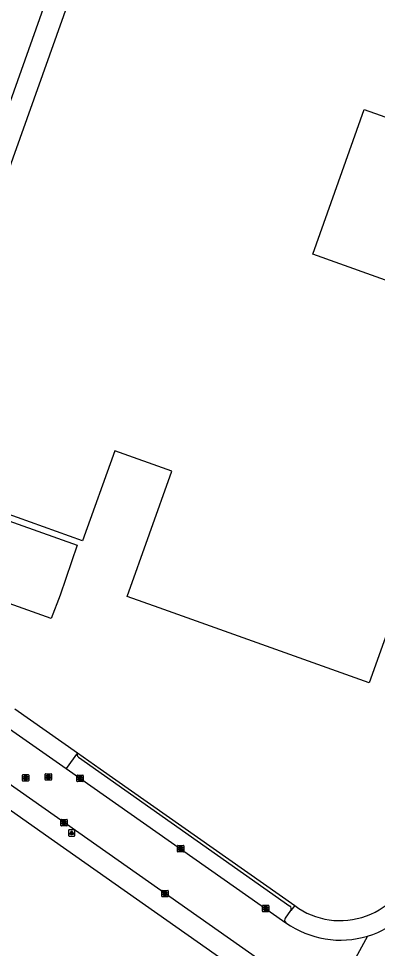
# Model space of a CAD drawing. Extents: x 155018 to 156648, y 383980 to 385733.
# Drawn here: x 155608.1 to 155664.5, y 384875.8 to 385021.9 of the extents above; entities that cross this region are included whole.
import ezdxf

# ---------------------------------------------------------------- set-up
doc = ezdxf.new("R2010")
doc.units = 0
for name, color, linetype in [('IMGEO_Kolk', 7, 'Continuous'), ('IMGEO_Lichtpunt', 7, 'Continuous'), ('IMGEO_Pand', 7, 'Continuous'), ('IMGEO_Parkeervlak_open', 7, 'Continuous'), ('IMGEO_Rijbaan_lokaal_gesloten', 7, 'Continuous'), ('IMGEO_Rioolput', 7, 'Continuous'), ('IMGEO_Voetpad_open', 7, 'Continuous')]:
    doc.layers.add(name, color=color, linetype=linetype)

msp = doc.modelspace()

# ---------------------------------------------------------------- linework, layer by layer
at = {"layer": 'IMGEO_Kolk'}
for p, q in [((155617.24, 384902.07), (155617.24, 384902.92)), ((155617.31, 384903), (155618.16, 384903)), ((155617.72, 384902.78), (155617.75, 384902.78)), ((155618.24, 384902.92), (155618.24, 384902.07)), ((155618.16, 384902), (155617.31, 384902)), ((155617.75, 384902.22), (155617.72, 384902.22)), ((155614.72, 384895.11), (155614.72, 384895.97)), ((155614.79, 384896.04), (155615.65, 384896.04)), ((155615.21, 384895.82), (155615.23, 384895.82)), ((155615.72, 384895.97), (155615.72, 384895.11)), ((155615.65, 384895.04), (155614.79, 384895.04)), ((155615.23, 384895.26), (155615.2, 384895.26)), ((155633.03, 384891.02), (155633.03, 384891.88)), ((155633.1, 384891.95), (155633.95, 384891.95)), ((155633.95, 384890.95), (155633.1, 384890.95)), ((155633.54, 384891.17), (155633.51, 384891.17)), ((155633.52, 384891.73), (155633.54, 384891.73)), ((155634.03, 384891.88), (155634.03, 384891.02)), ((155630.59, 384883.97), (155630.59, 384884.82)), ((155630.66, 384884.9), (155631.52, 384884.9)), ((155631.52, 384883.9), (155630.66, 384883.9)), ((155631.1, 384884.12), (155631.07, 384884.12)), ((155631.08, 384884.68), (155631.1, 384884.68)), ((155631.59, 384884.82), (155631.59, 384883.97)), ((155646.4, 384881.62), (155646.4, 384882.47)), ((155646.48, 384882.55), (155647.33, 384882.55)), ((155646.89, 384882.33), (155646.92, 384882.33)), ((155647.4, 384882.47), (155647.4, 384881.62)), ((155647.33, 384881.55), (155646.48, 384881.55)), ((155646.91, 384881.77), (155646.89, 384881.77))]:
    msp.add_line(p, q, dxfattribs=at)
for points in [[(155617.24, 384902.07), (155617.24, 384902.92)], [(155617.31, 384903), (155618.16, 384903)], [(155617.56, 384902.7), (155617.68, 384902.7), (155617.68, 384902.54), (155617.81, 384902.7), (155617.97, 384902.7), (155617.83, 384902.55), (155617.98, 384902.3), (155617.83, 384902.3), (155617.74, 384902.46), (155617.68, 384902.39), (155617.68, 384902.3), (155617.56, 384902.3), (155617.56, 384902.7)], [(155618.24, 384902.92), (155618.24, 384902.07)], [(155618.16, 384902), (155617.31, 384902)], [(155614.72, 384895.11), (155614.72, 384895.97)], [(155614.79, 384896.04), (155615.65, 384896.04)], [(155615.04, 384895.74), (155615.16, 384895.74), (155615.16, 384895.59), (155615.29, 384895.74), (155615.46, 384895.74), (155615.31, 384895.59), (155615.46, 384895.34), (155615.31, 384895.34), (155615.23, 384895.5), (155615.16, 384895.44), (155615.16, 384895.34), (155615.04, 384895.34), (155615.04, 384895.74)], [(155615.72, 384895.97), (155615.72, 384895.11)], [(155615.65, 384895.04), (155614.79, 384895.04)], [(155633.03, 384891.02), (155633.03, 384891.88)], [(155633.1, 384891.95), (155633.95, 384891.95)], [(155633.95, 384890.95), (155633.1, 384890.95)], [(155633.35, 384891.65), (155633.47, 384891.65), (155633.47, 384891.5), (155633.6, 384891.65), (155633.77, 384891.65), (155633.62, 384891.5), (155633.77, 384891.25), (155633.62, 384891.25), (155633.54, 384891.41), (155633.47, 384891.35), (155633.47, 384891.25), (155633.35, 384891.25), (155633.35, 384891.65)], [(155634.03, 384891.88), (155634.03, 384891.02)], [(155630.59, 384883.97), (155630.59, 384884.82)], [(155630.66, 384884.9), (155631.52, 384884.9)], [(155631.52, 384883.9), (155630.66, 384883.9)], [(155630.91, 384884.6), (155631.03, 384884.6), (155631.03, 384884.44), (155631.16, 384884.6), (155631.33, 384884.6), (155631.18, 384884.45), (155631.33, 384884.2), (155631.18, 384884.2), (155631.1, 384884.36), (155631.03, 384884.29), (155631.03, 384884.2), (155630.91, 384884.2), (155630.91, 384884.6)], [(155631.59, 384884.82), (155631.59, 384883.97)], [(155646.4, 384881.62), (155646.4, 384882.47)], [(155646.48, 384882.55), (155647.33, 384882.55)], [(155646.72, 384882.25), (155646.85, 384882.25), (155646.85, 384882.1), (155646.98, 384882.25), (155647.14, 384882.25), (155647, 384882.1), (155647.15, 384881.85), (155647, 384881.85), (155646.91, 384882.01), (155646.85, 384881.95), (155646.85, 384881.85), (155646.72, 384881.85), (155646.72, 384882.25)], [(155647.4, 384882.47), (155647.4, 384881.62)], [(155647.33, 384881.55), (155646.48, 384881.55)]]:
    msp.add_lwpolyline(points, dxfattribs=at)
for centre, start, end in [((155617.31, 384902.92), 91.552, 178.448), ((155617.31, 384902.92), 91.552, 178.448), ((155618.16, 384902.92), 1.552, 88.448), ((155618.16, 384902.92), 1.552, 88.448), ((155617.31, 384902.07), 181.552, 268.448), ((155617.31, 384902.07), 181.552, 268.448), ((155618.16, 384902.07), 271.552, 358.448), ((155618.16, 384902.07), 271.552, 358.448), ((155614.79, 384895.96), 91.552, 178.448), ((155614.79, 384895.96), 91.552, 178.448), ((155615.64, 384895.96), 1.552, 88.448), ((155615.64, 384895.96), 1.552, 88.448), ((155614.79, 384895.11), 181.552, 268.448), ((155614.79, 384895.11), 181.552, 268.448), ((155615.64, 384895.11), 271.552, 358.448), ((155615.64, 384895.11), 271.552, 358.448), ((155633.1, 384891.87), 91.552, 178.448), ((155633.1, 384891.87), 91.552, 178.448), ((155633.1, 384891.02), 181.552, 268.448), ((155633.1, 384891.02), 181.552, 268.448), ((155633.95, 384891.87), 1.552, 88.448), ((155633.95, 384891.87), 1.552, 88.448), ((155633.95, 384891.02), 271.552, 358.448), ((155633.95, 384891.02), 271.552, 358.448), ((155630.66, 384884.82), 91.552, 178.448), ((155630.66, 384884.82), 91.552, 178.448), ((155630.66, 384883.97), 181.552, 268.448), ((155630.66, 384883.97), 181.552, 268.448), ((155631.51, 384884.82), 1.552, 88.448), ((155631.51, 384884.82), 1.552, 88.448), ((155631.51, 384883.97), 271.552, 358.448), ((155631.51, 384883.97), 271.552, 358.448), ((155646.48, 384882.47), 91.552, 178.448), ((155646.48, 384882.47), 91.552, 178.448), ((155647.33, 384882.47), 1.552, 88.448), ((155647.33, 384882.47), 1.552, 88.448), ((155646.48, 384881.62), 181.552, 268.448), ((155646.48, 384881.62), 181.552, 268.448), ((155647.33, 384881.62), 271.552, 358.448), ((155647.33, 384881.62), 271.552, 358.448)]:
    msp.add_arc(centre, 0.0765, start, end, dxfattribs=at)
for centre, major_axis, ratio, start_param, end_param in [((155617.72, 384902.5), (-0.387, 0.002), 0.722429, 4.712389, 7.853982), ((155617.75, 384902.5), (-0.39, 0.002), 0.717154, 1.570796, 4.712389), ((155615.21, 384895.54), (-0.387, 0.002), 0.722429, 4.712389, 7.853982), ((155615.23, 384895.54), (-0.39, 0.002), 0.717154, 1.570796, 4.712389), ((155633.51, 384891.45), (-0.387, 0.002), 0.722429, 4.712389, 7.853982), ((155633.54, 384891.45), (-0.39, 0.002), 0.717154, 1.570796, 4.712389), ((155631.08, 384884.4), (-0.387, 0.002), 0.722429, 4.712389, 7.853982), ((155631.1, 384884.4), (-0.39, 0.002), 0.717154, 1.570796, 4.712389), ((155646.89, 384882.05), (-0.387, 0.002), 0.722429, 4.712389, 7.853982), ((155646.91, 384882.05), (-0.39, 0.002), 0.717154, 1.570796, 4.712389)]:
    msp.add_ellipse(centre, major_axis=major_axis, ratio=ratio, start_param=start_param, end_param=end_param, dxfattribs=at)
at = {"layer": 'IMGEO_Lichtpunt'}
for p, q in [((155615.92, 384894.33), (155615.92, 384893.52)), ((155615.92, 384894.33), (155615.92, 384893.52)), ((155616.82, 384894.42), (155616.01, 384894.42)), ((155616.82, 384894.42), (155616.01, 384894.42)), ((155616.91, 384893.52), (155616.91, 384894.33)), ((155616.91, 384893.52), (155616.91, 384894.33)), ((155616.01, 384893.42), (155616.82, 384893.42)), ((155616.01, 384893.42), (155616.82, 384893.42))]:
    msp.add_line(p, q, dxfattribs=at)
for points in [[(155616.29, 384893.99), (155616.33, 384893.96), (155616.14, 384893.7), (155616.1, 384893.73), (155616.29, 384893.99)], [(155616.39, 384893.94), (155616.44, 384893.94), (155616.44, 384893.62), (155616.39, 384893.62), (155616.39, 384893.94)], [(155616.5, 384893.96), (155616.54, 384893.99), (155616.73, 384893.73), (155616.69, 384893.7), (155616.5, 384893.96)]]:
    msp.add_lwpolyline(points, dxfattribs=at)
msp.add_circle((155616.42, 384894.12), 0.0994, dxfattribs=at)
for centre, start, end in [((155616.01, 384894.33), 90, 180), ((155616.01, 384894.33), 90, 180), ((155616.82, 384894.33), 0, 90), ((155616.82, 384894.33), 0, 90), ((155616.01, 384893.52), 180, 270), ((155616.01, 384893.52), 180, 270), ((155616.82, 384893.52), 270, 0), ((155616.82, 384893.52), 270, 360)]:
    msp.add_arc(centre, 0.0946, start, end, dxfattribs=at)
at = {"layer": 'IMGEO_Pand'}
for points in [[(155535.47, 385004.27), (155535.99, 385004.27), (155536.34, 385005.32), (155535.9, 385005.46), (155529.1, 385007.89), (155532.32, 385016.92), (155523.71, 385020.02), (155526.58, 385024.11), (155553.01, 385061.73), (155555.77, 385060.74), (155568.46, 385096.34), (155630.02, 385074.4), (155603.52, 385000)], [(155630.18, 384929.27), (155625.14, 384931.07), (155632.16, 384950.76), (155623.21, 384953.94), (155618.1, 384939.84), (155589.46, 384950.07), (155591.14, 384954.78), (155607.23, 385000), (155633.33, 385073.31), (155662.07, 385063.08), (155658.67, 385053.54), (155667.97, 385050.22)], [(155669.67, 384986.95), (155669.85, 384987.42), (155671.08, 384986.96), (155668.55, 384979.8), (155654.33, 384984.85), (155662.39, 385007.58), (155676.58, 385002.55), (155674.46, 384996.55), (155672.91, 384997.16), (155673.1, 384997.63)], [(155614.59, 384931.26), (155613.21, 384927.62), (155584.54, 384937.81), (155588.64, 384949.32), (155617.29, 384939.13), (155614.59, 384931.26)], [(155672.41, 384943.28), (155663.21, 384917.49), (155630.18, 384929.27)]]:
    msp.add_lwpolyline(points, dxfattribs=at)
at = {"layer": 'IMGEO_Parkeervlak_open'}
for points in [[(155607.46, 384913.43), (155617.32, 384906.51)], [(155617.32, 384906.51), (155615.52, 384904.07)]]:
    msp.add_lwpolyline(points, dxfattribs=at)
at = {"layer": 'IMGEO_Rijbaan_lokaal_gesloten'}
for points in [[(155647.55, 384872.84), (155615.59, 384895.28), (155602.52, 384904.45), (155576.74, 384922.58)], [(155605.6, 384911.03), (155615.52, 384904.07)], [(155615.52, 384904.07), (155650.1, 384879.82)], [(155662.92, 384877.71), (155654.87, 384862.94)]]:
    msp.add_lwpolyline(points, dxfattribs=at)
for start, end in [(286.9163, 339.3861), (234.4443, 286.905)]:
    msp.add_arc((155658.65, 384891.78), 14.7, start, end, dxfattribs=at)
at = {"layer": 'IMGEO_Rioolput'}
for p, q in [((155608.67, 384902.15), (155608.67, 384903)), ((155608.74, 384903.08), (155609.59, 384903.08)), ((155609.16, 384902.86), (155609.18, 384902.86)), ((155609.67, 384903), (155609.67, 384902.15)), ((155612.24, 384902.3), (155612.24, 384903.15)), ((155612.32, 384903.23), (155613.17, 384903.23)), ((155612.73, 384903.01), (155612.75, 384903.01)), ((155613.24, 384903.15), (155613.24, 384902.3)), ((155609.59, 384902.08), (155608.74, 384902.08)), ((155609.18, 384902.3), (155609.15, 384902.3)), ((155613.17, 384902.23), (155612.32, 384902.23)), ((155612.75, 384902.45), (155612.73, 384902.45))]:
    msp.add_line(p, q, dxfattribs=at)
for points in [[(155608.67, 384902.15), (155608.67, 384903)], [(155608.74, 384903.08), (155609.59, 384903.08)], [(155609.26, 384902.78), (155609, 384902.78), (155609, 384902.38)], [(155609.18, 384902.7), (155609.13, 384902.7), (155609.13, 384902.62)], [(155609.13, 384902.62), (155609.18, 384902.62)], [(155609.67, 384903), (155609.67, 384902.15)], [(155612.24, 384902.3), (155612.24, 384903.15)], [(155612.32, 384903.23), (155613.17, 384903.23)], [(155612.83, 384902.92), (155612.58, 384902.93), (155612.58, 384902.53)], [(155612.58, 384902.53), (155612.7, 384902.53), (155612.7, 384902.69), (155612.71, 384902.69)], [(155612.76, 384902.85), (155612.7, 384902.85), (155612.7, 384902.76)], [(155612.7, 384902.76), (155612.75, 384902.76)], [(155612.76, 384902.66), (155612.83, 384902.53), (155612.97, 384902.53), (155612.91, 384902.65)], [(155613.24, 384903.15), (155613.24, 384902.3)], [(155609.59, 384902.08), (155608.74, 384902.08)], [(155609, 384902.38), (155609.13, 384902.38), (155609.13, 384902.54), (155609.14, 384902.54)], [(155609.19, 384902.51), (155609.26, 384902.38), (155609.4, 384902.38), (155609.33, 384902.5)], [(155613.17, 384902.23), (155612.32, 384902.23)]]:
    msp.add_lwpolyline(points, dxfattribs=at)
for centre, radius, start, end in [((155608.74, 384903), 0.0765, 91.552, 178.448), ((155608.74, 384903), 0.0765, 91.552, 178.448), ((155609.19, 384902.6), 0.0964, 77.0061, 93.1865), ((155609.16, 384902.81), 0.19, 274.7715, 282.9687), ((155609.2, 384902.66), 0.0378, 276.6634, 79.6772), ((155609.26, 384902.67), 0.109, 350.3612, 89.416), ((155609.25, 384902.67), 0.112, 277.5842, 350.9817), ((155609.59, 384903), 0.0765, 1.552, 88.448), ((155609.59, 384903), 0.0765, 1.552, 88.448), ((155612.32, 384903.15), 0.0765, 91.552, 178.448), ((155612.32, 384903.15), 0.0765, 91.552, 178.448), ((155612.71, 384902.64), 0.0533, 26.0293, 88.6989), ((155612.74, 384902.95), 0.19, 274.7715, 282.9687), ((155612.76, 384902.75), 0.0964, 77.0061, 93.1865), ((155612.78, 384902.81), 0.0378, 276.6634, 79.6772), ((155612.83, 384902.82), 0.109, 350.3612, 89.416), ((155612.83, 384902.81), 0.112, 277.5842, 350.9817), ((155612.81, 384902.6), 0.108, 29.5134, 73.7905), ((155613.17, 384903.15), 0.0765, 1.552, 88.448), ((155613.17, 384903.15), 0.0765, 1.552, 88.448), ((155608.74, 384902.15), 0.0765, 181.552, 268.448), ((155608.74, 384902.15), 0.0765, 181.552, 268.448), ((155609.14, 384902.49), 0.0533, 26.0293, 88.6989), ((155609.24, 384902.45), 0.108, 29.5134, 73.7905), ((155609.59, 384902.15), 0.0765, 271.552, 358.448), ((155609.59, 384902.15), 0.0765, 271.552, 358.448), ((155612.32, 384902.3), 0.0765, 181.552, 268.448), ((155612.32, 384902.3), 0.0765, 181.552, 268.448), ((155613.17, 384902.3), 0.0765, 271.552, 358.448), ((155613.17, 384902.3), 0.0765, 271.552, 358.448)]:
    msp.add_arc(centre, radius, start, end, dxfattribs=at)
for centre, major_axis, ratio, start_param, end_param in [((155609.15, 384902.58), (-0.387, 0.002), 0.722429, 4.712389, 7.853982), ((155609.18, 384902.58), (-0.39, 0.002), 0.717154, 1.570796, 4.712389), ((155612.73, 384902.73), (-0.387, 0.002), 0.722429, 4.712389, 7.853982), ((155612.75, 384902.73), (-0.39, 0.002), 0.717154, 1.570796, 4.712389)]:
    msp.add_ellipse(centre, major_axis=major_axis, ratio=ratio, start_param=start_param, end_param=end_param, dxfattribs=at)
at = {"layer": 'IMGEO_Voetpad_open'}
for points in [[(155574.92, 384919.98), (155582.31, 384914.78), (155600.66, 384901.79), (155613.71, 384892.63), (155645.7, 384870.18)], [(155617.32, 384906.51), (155620.87, 384904.01), (155651.48, 384882.51)], [(155617.46, 384905.83), (155650.72, 384882.42)], [(155651.48, 384882.51), (155650.85, 384881.73), (155650.84, 384881.72)], [(155650.84, 384881.72), (155649.99, 384880.53)]]:
    msp.add_lwpolyline(points, dxfattribs=at)
for centre, radius, start, end in [((155617.77, 384906.25), 0.523, 149.7405, 233.9695), ((155658.61, 384892.11), 11.96, 233.4255, 347.085), ((155650.49, 384882.02), 0.464, 320.0386, 60.3408), ((155650.39, 384880.23), 0.503, 142.5859, 234.4365)]:
    msp.add_arc(centre, radius, start, end, dxfattribs=at)

doc.saveas('drawing.dxf')
